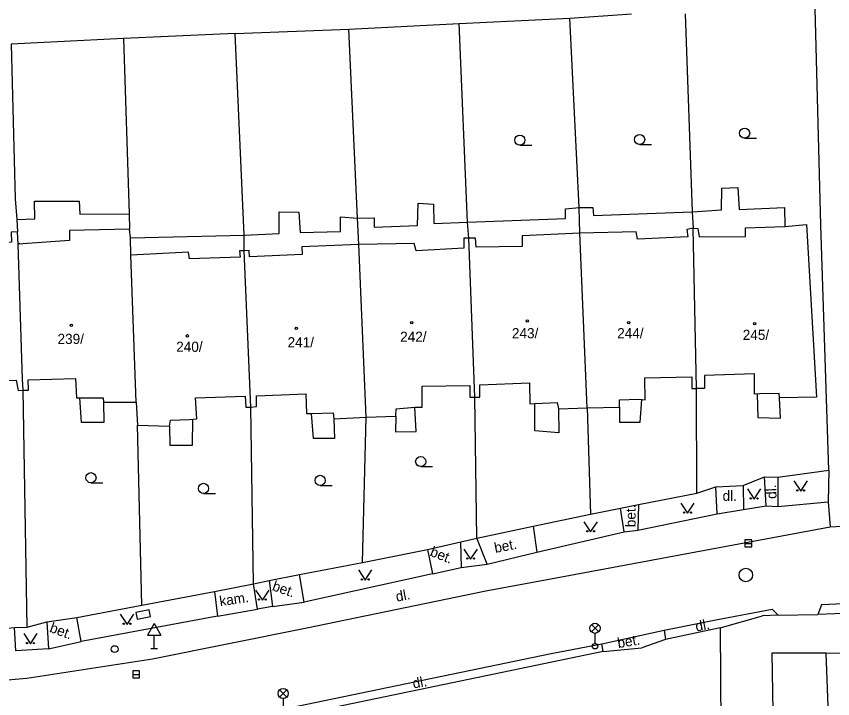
# Model space of a CAD drawing. Extents: x -737812 to -729375, y -1123000 to -1115500.
# Drawn here: x -736623 to -736562.7, y -1118932.4 to -1118882 of the extents above; entities that cross this region are included whole.
import ezdxf

# ---------------------------------------------------------------- set-up
doc = ezdxf.new("R2010")
doc.units = 0
for name, color, linetype in [('Doplněk polohopisu', 7, 'Continuous'), ('Doplňkové značky', 7, 'Continuous'), ('Hranice - ploty_ zdi', 7, 'Continuous'), ('Hranice parcel a úz_ celk', 7, 'Continuous'), ('Komunikace', 7, 'Continuous'), ('Pomocné popisy', 7, 'Continuous'), ('Povr_ zn_ inž_ sítí - el_', 7, 'Continuous'), ('Povr_ zn_ inž_ sítí - kan_', 7, 'Continuous'), ('Povr_ zn_ inž_ sítí - vod_', 7, 'Continuous'), ('Stavební objekty', 7, 'Continuous'), ('Vnitřní kresba parcel', 7, 'Continuous'), ('Značky druhů budov', 7, 'Continuous'), ('Značky druhů pozemků', 7, 'Continuous'), ('Čísla popisná', 7, 'Continuous')]:
    doc.layers.add(name, color=color, linetype=linetype)

msp = doc.modelspace()

# ---------------------------------------------------------------- linework, layer by layer
at = {"layer": 'Doplněk polohopisu'}
for p, q in [((-736567.62, -1118918.18), (-736566.74, -1118918.22)), ((-736571.23, -1118918.76), (-736569.29, -1118918.43)), ((-736578.11, -1118920.09), (-736577.09, -1118919.96)), ((-736588.22, -1118922.49), (-736584.56, -1118921.59)), ((-736592.26, -1118923.19), (-736590.15, -1118922.73)), ((-736604.09, -1118925.6), (-736601.75, -1118925.28)), ((-736608.15, -1118926.32), (-736605.19, -1118925.8)), ((-736575.15, -1118927.36), (-736575.05, -1118928.04)), ((-736620.65, -1118928.73), (-736618.24, -1118928.2)), ((-736579.65, -1118928.94), (-736579.75, -1118928.37))]:
    msp.add_line(p, q, dxfattribs=at)
for points in [[(-736569.32, -1118916.67), (-736569.29, -1118918.43), (-736567.62, -1118918.18), (-736567.74, -1118916.02)], [(-736566.74, -1118916.04), (-736566.74, -1118918.22), (-736563.04, -1118917.88)], [(-736577.04, -1118918.07), (-736577.09, -1118919.96), (-736571.23, -1118918.76), (-736571.33, -1118916.76)], [(-736584.82, -1118919.67), (-736584.56, -1118921.59), (-736578.11, -1118920.09), (-736578.38, -1118918.35)], [(-736590.21, -1118920.84), (-736590.15, -1118922.73), (-736588.22, -1118922.49), (-736588.99, -1118920.56)], [(-736592.64, -1118921.39), (-736592.26, -1118923.19), (-736601.75, -1118925.28), (-736602.09, -1118923.25)], [(-736604.35, -1118923.69), (-736604.09, -1118925.6), (-736605.19, -1118925.8), (-736605.49, -1118923.92)], [(-736608.37, -1118924.5), (-736608.15, -1118926.32), (-736618.24, -1118928.2), (-736618.56, -1118926.43)], [(-736620.77, -1118926.75), (-736620.65, -1118928.73), (-736623.06, -1118928.88), (-736623.15, -1118927.16)]]:
    msp.add_lwpolyline(points, dxfattribs=at)
at = {"layer": 'Doplňkové značky'}
for p, q in [((-736612.84, -1118926.854), (-736613.34, -1118927.72)), ((-736612.84, -1118926.854), (-736612.34, -1118927.72)), ((-736613.34, -1118927.72), (-736612.34, -1118927.72)), ((-736612.84, -1118928.72), (-736612.84, -1118927.72)), ((-736613.09, -1118928.72), (-736612.59, -1118928.72))]:
    msp.add_line(p, q, dxfattribs=at)
at = {"layer": 'Hranice - ploty_ zdi'}
for p, q in [((-736577.04, -1118918.07), (-736572.73, -1118917.23)), ((-736578.38, -1118918.35), (-736577.04, -1118918.07)), ((-736584.82, -1118919.67), (-736580.6, -1118918.78)), ((-736580.6, -1118918.78), (-736578.38, -1118918.35)), ((-736588.99, -1118920.56), (-736584.82, -1118919.67)), ((-736592.64, -1118921.39), (-736588.99, -1118920.56)), ((-736604.35, -1118923.69), (-736602.09, -1118923.25)), ((-736608.37, -1118924.5), (-736605.49, -1118923.92)), ((-736605.49, -1118923.92), (-736604.35, -1118923.69)), ((-736558.68, -1118926), (-736563.79, -1118926.2)), ((-736571.01, -1118927.19), (-736567.87, -1118926.3)), ((-736566.72, -1118926.25), (-736567.87, -1118926.3)), ((-736566.72, -1118926.25), (-736563.79, -1118926.2)), ((-736579.65, -1118928.94), (-736616.35, -1118936.53)), ((-736579.65, -1118928.94), (-736576.8, -1118928.66))]:
    msp.add_line(p, q, dxfattribs=at)
for points in [[(-736572.73, -1118917.23), (-736571.33, -1118916.76), (-736569.32, -1118916.67), (-736567.74, -1118916.02), (-736566.74, -1118916.04), (-736562.97, -1118915.54), (-736563.04, -1118917.88)], [(-736563.04, -1118917.88), (-736562.89, -1118919.72), (-736558.49, -1118919.47)], [(-736602.09, -1118923.25), (-736597.43, -1118922.36), (-736592.64, -1118921.39)], [(-736618.56, -1118926.43), (-736613.74, -1118925.5), (-736608.37, -1118924.5)], [(-736622.22, -1118927.14), (-736620.77, -1118926.75), (-736618.56, -1118926.43)], [(-736625.25, -1118927.36), (-736623.15, -1118927.16), (-736622.22, -1118927.14)], [(-736571.01, -1118927.19), (-736575.05, -1118928.04), (-736576.8, -1118928.66)]]:
    msp.add_lwpolyline(points, dxfattribs=at)
at = {"layer": 'Hranice parcel a úz_ celk'}
for points in [[(-736562.97, -1118915.54), (-736563.56, -1118897.43), (-736564, -1118881.43), (-736564.72, -1118863.49)], [(-736606.19, -1118899.33), (-736606.18, -1118898.16), (-736606.86, -1118883.27), (-736598.45, -1118882.96), (-736590.3, -1118882.54), (-736582.11, -1118882.13), (-736577.57, -1118881.81)], [(-736573.6, -1118881.81), (-736573.07, -1118896.45), (-736573, -1118897.66)], [(-736589.58, -1118898.39), (-736589.68, -1118897.22), (-736590.3, -1118882.54)], [(-736581.38, -1118898.02), (-736581.43, -1118896.13), (-736582.11, -1118882.13)], [(-736597.72, -1118898.86), (-736597.82, -1118896.91), (-736598.45, -1118882.96)], [(-736615.11, -1118883.64), (-736623.41, -1118884.06), (-736623.1, -1118895.5), (-736622.99, -1118897.01), (-736622.93, -1118897.92)], [(-736606.86, -1118883.27), (-736615.11, -1118883.64), (-736614.69, -1118896.59), (-736614.66, -1118897.72)], [(-736622.22, -1118927.14), (-736622.53, -1118909.62)], [(-736572.73, -1118917.23), (-736572.77, -1118909.49)], [(-736588.99, -1118920.56), (-736589.15, -1118910.13)], [(-736605.49, -1118923.92), (-736605.69, -1118910.87)], [(-736580.84, -1118910.94), (-736580.6, -1118918.78)], [(-736597.43, -1118922.36), (-736597.18, -1118911.61)], [(-736613.74, -1118925.5), (-736614.06, -1118912.21)], [(-736571.01, -1118927.19), (-736570.81, -1118956.39)], [(-736563.17, -1118929.05), (-736567.19, -1118929.05), (-736567.06, -1118936.23), (-736562.91, -1118936.23)]]:
    msp.add_lwpolyline(points, dxfattribs=at)
at = {"layer": 'Komunikace'}
for points in [[(-736667.84, -1118865.42), (-736669.91, -1118866.75), (-736670.42, -1118869.03), (-736670.44, -1118872.76), (-736670.02, -1118885.73), (-736668.67, -1118922.82), (-736668.16, -1118925.35), (-736666.86, -1118928.4), (-736664.61, -1118930.41), (-736661.37, -1118932.11), (-736658.39, -1118932.62), (-736637.46, -1118931.71), (-736629.97, -1118931.57), (-736622.24, -1118930.91), (-736612.95, -1118929.48), (-736601.56, -1118927.19), (-736588.32, -1118924.45), (-736583.12, -1118923.49), (-736562.89, -1118919.72)], [(-736558.75, -1118925.26), (-736563.52, -1118925.49), (-736563.79, -1118926.2)], [(-736579.75, -1118928.37), (-736575.15, -1118927.36), (-736571.33, -1118926.59), (-736567.16, -1118925.81), (-736566.72, -1118926.25)], [(-736617.76, -1118951.93), (-736617.77, -1118942.91), (-736617.72, -1118938.07), (-736617.28, -1118936.56), (-736616.29, -1118935.88), (-736583.49, -1118929.07), (-736579.75, -1118928.37)]]:
    msp.add_lwpolyline(points, dxfattribs=at)
at = {"layer": 'Povr_ zn_ inž_ sítí - el_'}
for p, q in [((-736580.524, -1118927.478), (-736579.996, -1118926.95)), ((-736579.988, -1118927.475), (-736580.516, -1118926.946)), ((-736580.26, -1118927.59), (-736580.26, -1118928.34)), ((-736603.574, -1118932.298), (-736603.046, -1118931.77)), ((-736603.038, -1118932.295), (-736603.566, -1118931.766)), ((-736603.31, -1118932.41), (-736603.31, -1118933.16))]:
    msp.add_line(p, q, dxfattribs=at)
msp.add_lwpolyline([(-736614.102, -1118926.533), (-736613.121, -1118926.338), (-736613.218, -1118925.847), (-736614.199, -1118926.042)], close=True, dxfattribs=at)
for centre, radius in [((-736580.26, -1118927.215), 0.375), ((-736580.26, -1118928.54), 0.2), ((-736603.31, -1118932.035), 0.375)]:
    msp.add_circle(centre, radius, dxfattribs=at)
at = {"layer": 'Povr_ zn_ inž_ sítí - kan_'}
for p, q in [((-736569.18, -1118920.94), (-736568.68, -1118920.94)), ((-736614.42, -1118930.62), (-736613.92, -1118930.62))]:
    msp.add_line(p, q, dxfattribs=at)
for points in [[(-736569.18, -1118921.191), (-736568.68, -1118921.191), (-736568.68, -1118920.69), (-736569.18, -1118920.69)], [(-736614.42, -1118930.871), (-736613.92, -1118930.871), (-736613.92, -1118930.37), (-736614.42, -1118930.37)]]:
    msp.add_lwpolyline(points, close=True, dxfattribs=at)
msp.add_circle((-736569.11, -1118923.28), 0.5, dxfattribs=at)
at = {"layer": 'Povr_ zn_ inž_ sítí - vod_'}
msp.add_circle((-736615.76, -1118928.75), 0.25, dxfattribs=at)
at = {"layer": 'Stavební objekty'}
for points in [[(-736573, -1118897.66), (-736573.48, -1118897.75), (-736573.41, -1118898.29), (-736577.11, -1118898.46), (-736577.21, -1118897.92), (-736581.38, -1118898.02)], [(-736580.84, -1118910.94), (-736578.46, -1118910.87), (-736578.46, -1118910.33), (-736577.04, -1118910.3), (-736576.54, -1118910.33), (-736576.57, -1118908.72), (-736573.11, -1118908.65), (-736573.11, -1118909.49), (-736572.77, -1118909.49), (-736573, -1118897.66)], [(-736573, -1118897.66), (-736572.67, -1118897.69), (-736572.57, -1118898.29), (-736569.14, -1118898.26), (-736569.14, -1118897.62), (-736566.22, -1118897.52), (-736564.64, -1118897.38), (-736563.9, -1118910.13), (-736566.62, -1118910.2), (-736566.66, -1118909.86), (-736568.07, -1118909.89), (-736568.47, -1118909.93), (-736568.47, -1118908.41), (-736572.17, -1118908.55), (-736572.17, -1118909.49), (-736572.77, -1118909.49)], [(-736630.73, -1118909.22), (-736630.6, -1118911.14), (-736628.61, -1118911.1), (-736628.61, -1118910.5), (-736627, -1118910.5), (-736626.6, -1118910.5), (-736626.7, -1118909.02), (-736623.03, -1118908.88), (-736622.9, -1118909.66), (-736622.53, -1118909.62), (-736622.56, -1118908.82), (-736622.9, -1118898.83), (-736622.93, -1118897.92), (-736623.4, -1118897.95), (-736623.37, -1118898.69), (-736627.2, -1118898.96), (-736627.34, -1118898.22), (-736631.17, -1118898.46)], [(-736622.53, -1118909.62), (-736622.12, -1118909.62), (-736622.16, -1118908.85), (-736618.66, -1118908.75), (-736618.59, -1118910.2), (-736618.33, -1118910.2), (-736616.61, -1118910.2), (-736616.58, -1118910.5), (-736614.16, -1118910.5), (-736614.56, -1118899.64), (-736614.59, -1118898.36), (-736614.66, -1118897.72), (-736619.1, -1118897.82), (-736619.1, -1118898.56), (-736622.9, -1118898.83), (-736622.76, -1118898.76)], [(-736589.15, -1118910.13), (-736588.78, -1118910.13), (-736588.78, -1118909.22), (-736585.11, -1118909.09), (-736585.08, -1118910.63), (-736584.71, -1118910.6), (-736583.06, -1118910.53), (-736582.96, -1118911), (-736580.84, -1118910.94), (-736581.38, -1118898.02), (-736585.65, -1118898.22), (-736585.65, -1118899), (-736589.05, -1118899.06), (-736589.08, -1118898.39), (-736589.58, -1118898.39)], [(-736605.69, -1118910.87), (-736605.28, -1118910.84), (-736605.28, -1118910.03), (-736601.62, -1118909.89), (-736601.58, -1118911.34), (-736601.21, -1118911.34), (-736599.6, -1118911.31), (-736599.57, -1118911.74), (-736597.18, -1118911.61), (-736597.72, -1118898.86), (-736601.92, -1118899.03), (-736601.89, -1118899.6), (-736605.79, -1118899.77), (-736605.82, -1118899.3), (-736606.19, -1118899.33)], [(-736597.18, -1118911.61), (-736594.99, -1118911.54), (-736594.96, -1118911), (-736593.58, -1118910.87), (-736593.04, -1118910.87), (-736593.04, -1118909.32), (-736589.51, -1118909.29), (-736589.51, -1118910.13), (-736589.15, -1118910.13), (-736589.58, -1118898.39), (-736589.95, -1118898.39), (-736589.95, -1118899.13), (-736593.48, -1118899.33), (-736593.62, -1118898.79), (-736597.72, -1118898.86)], [(-736614.16, -1118910.5), (-736614.06, -1118912.21), (-736611.7, -1118912.28), (-736611.64, -1118911.84), (-736610.26, -1118911.78), (-736609.69, -1118911.74), (-736609.79, -1118910.2), (-736606.12, -1118910.06), (-736606.06, -1118910.87), (-736605.69, -1118910.87), (-736606.19, -1118899.33), (-736606.53, -1118899.33), (-736606.49, -1118899.8), (-736610.22, -1118899.91), (-736610.29, -1118899.43), (-736614.56, -1118899.64)], [(-736563.17, -1118929.05), (-736551.96, -1118928.86), (-736551.92, -1118931.73), (-736551.21, -1118932.48), (-736550.42, -1118933.65), (-736550.39, -1118934.76), (-736551.04, -1118935.48), (-736551.63, -1118935.84), (-736551.53, -1118940.96), (-736558.51, -1118941.22), (-736558.74, -1118936.2), (-736562.91, -1118936.23), (-736563.17, -1118929.05)]]:
    msp.add_lwpolyline(points, dxfattribs=at)
at = {"layer": 'Vnitřní kresba parcel'}
for points in [[(-736573.07, -1118896.45), (-736570.9, -1118896.29), (-736570.88, -1118894.7), (-736569.71, -1118894.66), (-736569.61, -1118896.27), (-736566.25, -1118896.14), (-736566.22, -1118897.52)], [(-736622.99, -1118897.01), (-736621.65, -1118896.97), (-736621.69, -1118895.65), (-736618.39, -1118895.65), (-736618.33, -1118896.63), (-736614.69, -1118896.59)], [(-736614.59, -1118898.36), (-736606.18, -1118898.16), (-736603.61, -1118898.06), (-736603.61, -1118896.46), (-736602.15, -1118896.48), (-736602.06, -1118897.97), (-736599.06, -1118897.91), (-736599.08, -1118896.82), (-736597.82, -1118896.91), (-736596.59, -1118896.89), (-736596.57, -1118897.59), (-736593.38, -1118897.46), (-736593.34, -1118895.8), (-736592.19, -1118895.87), (-736592.17, -1118897.31), (-736589.68, -1118897.22)], [(-736589.68, -1118897.22), (-736582.43, -1118896.95), (-736582.45, -1118896.23), (-736581.43, -1118896.13)], [(-736581.43, -1118896.13), (-736580.41, -1118896.12), (-736580.37, -1118896.72), (-736573.07, -1118896.45)], [(-736616.58, -1118910.5), (-736616.55, -1118912.01), (-736618.2, -1118912.01), (-736618.33, -1118910.2)], [(-736578.46, -1118910.87), (-736578.46, -1118911.98), (-736576.91, -1118911.98), (-736576.79, -1118910.31)], [(-736568.27, -1118909.91), (-736568.22, -1118911.64), (-736566.55, -1118911.7), (-736566.62, -1118910.2)], [(-736594.99, -1118911.54), (-736595.01, -1118912.71), (-736593.48, -1118912.68), (-736593.58, -1118910.87)], [(-736582.96, -1118911), (-736582.94, -1118912.77), (-736584.71, -1118912.62), (-736584.71, -1118910.6)], [(-736599.57, -1118911.74), (-736599.52, -1118913.2), (-736601.07, -1118913.2), (-736601.21, -1118911.34)], [(-736611.7, -1118912.28), (-736611.68, -1118913.68), (-736610, -1118913.68), (-736609.97, -1118911.76)]]:
    msp.add_lwpolyline(points, dxfattribs=at)
at = {"layer": 'Značky druhů budov'}
for centre in [(-736618.951, -1118904.84), (-736593.799, -1118904.64), (-736585.261, -1118904.51), (-736577.77, -1118904.64), (-736568.47, -1118904.72), (-736602.34, -1118905.05), (-736610.38, -1118905.61)]:
    msp.add_circle(centre, 0.0875, dxfattribs=at)
at = {"layer": 'Značky druhů pozemků'}
for p, q in [((-736569.2, -1118891.005), (-736568.325, -1118891.005)), ((-736585.81, -1118891.525), (-736584.935, -1118891.525)), ((-736576.96, -1118891.475), (-736576.085, -1118891.475)), ((-736593.14, -1118915.275), (-736592.265, -1118915.275)), ((-736617.51, -1118916.465), (-736616.635, -1118916.465)), ((-736600.57, -1118916.665), (-736599.695, -1118916.665)), ((-736609.19, -1118917.255), (-736608.315, -1118917.255))]:
    msp.add_line(p, q, dxfattribs=at)
for points in [[(-736565.56, -1118916.33), (-736565.06, -1118917.08), (-736564.56, -1118916.33)], [(-736569, -1118916.92), (-736568.5, -1118917.67), (-736568, -1118916.92)], [(-736573.92, -1118917.97), (-736573.42, -1118918.72), (-736572.92, -1118917.97)], [(-736581.08, -1118919.35), (-736580.58, -1118920.1), (-736580.08, -1118919.35)], [(-736589.95, -1118921.36), (-736589.45, -1118922.11), (-736588.95, -1118921.36)], [(-736597.74, -1118922.9), (-736597.24, -1118923.65), (-736596.74, -1118922.9)], [(-736605.34, -1118924.39), (-736604.84, -1118925.14), (-736604.34, -1118924.39)], [(-736615.34, -1118926.18), (-736614.84, -1118926.93), (-736614.34, -1118926.18)], [(-736622.48, -1118927.61), (-736621.98, -1118928.36), (-736621.48, -1118927.61)]]:
    msp.add_lwpolyline(points, dxfattribs=at)
for centre, radius in [((-736569.2, -1118890.63), 0.375), ((-736585.81, -1118891.15), 0.375), ((-736576.96, -1118891.1), 0.375), ((-736593.14, -1118914.9), 0.375), ((-736617.51, -1118916.09), 0.375), ((-736600.57, -1118916.29), 0.375), ((-736609.19, -1118916.88), 0.375), ((-736565.31, -1118917.03), 0.05), ((-736564.81, -1118917.03), 0.05), ((-736568.75, -1118917.62), 0.05), ((-736568.25, -1118917.62), 0.05), ((-736573.67, -1118918.67), 0.05), ((-736573.17, -1118918.67), 0.05), ((-736580.83, -1118920.05), 0.05), ((-736580.33, -1118920.05), 0.05), ((-736589.7, -1118922.06), 0.05), ((-736589.2, -1118922.06), 0.05), ((-736597.49, -1118923.6), 0.05), ((-736596.99, -1118923.6), 0.05), ((-736605.09, -1118925.09), 0.05), ((-736604.59, -1118925.09), 0.05), ((-736615.09, -1118926.88), 0.05), ((-736614.59, -1118926.88), 0.05), ((-736622.23, -1118928.31), 0.05), ((-736621.73, -1118928.31), 0.05)]:
    msp.add_circle(centre, radius, dxfattribs=at)

# ---------------------------------------------------------------- texts
at = {"layer": 'Pomocné popisy'}
for s, rotation, p in [('dl.', 92.13691, (-736566.84, -1118917.64)), ('bet.', 89.60891, (-736577.26, -1118919.75)), ('bet.', 338.31415, (-736592.51, -1118921.84)), ('bet.', 10.82024, (-736587.63, -1118921.65)), ('bet.', 340.67682, (-736604.17, -1118924.39)), ('kam.', 8.28753, (-736607.96, -1118925.59)), ('dl.', 10.70884, (-736594.91, -1118925.25)), ('dl.', 10.70884, (-736572.77, -1118927.46)), ('bet.', 339.308, (-736620.62, -1118927.46)), ('bet.', 9.35034, (-736578.54, -1118928.68)), ('dl.', 10.70884, (-736593.67, -1118931.67))]:
    msp.add_text(s, height=0.75, rotation=rotation, dxfattribs=at).set_placement(p)
msp.add_text('dl.', height=0.75, dxfattribs=at).set_placement((-736570.83, -1118917.8))
at = {"layer": 'Čísla popisná'}
for s, p in [('239/', (-736619.98, -1118906.21)), ('242/', (-736594.66, -1118906.05)), ('243/', (-736586.4, -1118905.79)), ('244/', (-736578.62, -1118905.79)), ('245/', (-736569.34, -1118905.91)), ('240/', (-736611.21, -1118906.79)), ('241/', (-736602.98, -1118906.46))]:
    msp.add_text(s, height=0.75, dxfattribs=at).set_placement(p)

doc.saveas('drawing.dxf')
